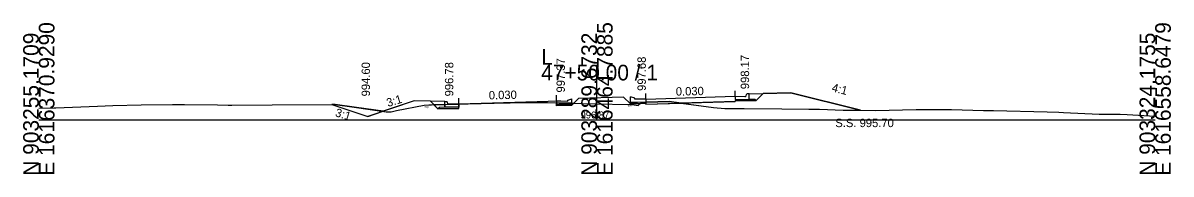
# Model space of a CAD drawing. Extents: x 1009 to 7438, y -1586 to 7964.
# Drawn here: x 4032.1 to 4237.7, y 5414 to 5441.1 of the extents above; entities that cross this region are included whole.
import ezdxf

# ---------------------------------------------------------------- set-up
doc = ezdxf.new("R2010")
doc.units = 0
for name, color, linetype in [('Exist Cross Section Cell', 7, 'Continuous'), ('Exist XS Center Line Elevation Label', 7, 'Continuous'), ('Exist XS Ground Line', 7, 'Continuous'), ('Prop XS Dump Level', 7, 'Continuous'), ('Prop XS Earthwork Shape', 7, 'Continuous'), ('Prop XS EOT Tick Mark', 7, 'Continuous'), ('Prop XS Finish Grade', 7, 'Continuous'), ('Prop XS Finish Grade CurbGutter', 7, 'Continuous'), ('Prop XS Finish Grade Earthwork', 7, 'Continuous'), ('Prop XS Finish Grade Pavement', 7, 'Continuous'), ('Prop XS Hydro Elevations', 7, 'Continuous'), ('Prop XS Pvmt Edge Slope', 7, 'Continuous'), ('Prop XS SE Text', 7, 'Continuous'), ('Prop XS Side Slope Text', 7, 'Continuous'), ('Prop XS SS Elevation Text', 7, 'Continuous'), ('Prop XS Subgrade CurbGutter', 7, 'Continuous'), ('Prop XS Subgrade Earthwork', 7, 'Continuous')]:
    doc.layers.add(name, color=color, linetype=linetype)

msp = doc.modelspace()

# ---------------------------------------------------------------- linework, layer by layer
at = {"layer": 'Exist Cross Section Cell'}
for p, q in [((4134.89, 5423.73), (4134.89, 5433.59)), ((4034.89, 5423.73), (4134.89, 5423.73)), ((4134.89, 5423.73), (4234.89, 5423.73))]:
    msp.add_line(p, q, dxfattribs=at)
at = {"layer": 'Exist XS Ground Line'}
for p, q in [((4034.89, 5425.84), (4037.63, 5425.88)), ((4037.63, 5425.88), (4037.93, 5425.89)), ((4037.93, 5425.89), (4045.42, 5426.17)), ((4045.42, 5426.17), (4048.18, 5426.29)), ((4048.18, 5426.29), (4053.22, 5426.44)), ((4053.22, 5426.44), (4058.83, 5426.5)), ((4058.83, 5426.5), (4061.01, 5426.5)), ((4061.01, 5426.5), (4066.92, 5426.39)), ((4066.92, 5426.39), (4068.8, 5426.37)), ((4068.8, 5426.37), (4069.49, 5426.35)), ((4069.49, 5426.35), (4076.69, 5426.41)), ((4076.69, 5426.41), (4087.97, 5426.48)), ((4087.97, 5426.48), (4091.38, 5426)), ((4091.38, 5426), (4097.14, 5425.19)), ((4098.98, 5425.41), (4103.95, 5426.38)), ((4103.95, 5426.38), (4104.79, 5426.42)), ((4104.79, 5426.42), (4105.26, 5426.44)), ((4105.26, 5426.44), (4109.47, 5426.53)), ((4109.47, 5426.53), (4116.44, 5426.72)), ((4116.44, 5426.72), (4119.33, 5426.8)), ((4119.33, 5426.8), (4121.16, 5426.86)), ((4121.16, 5426.86), (4122.89, 5426.83)), ((4122.89, 5426.83), (4126.02, 5426.81)), ((4126.02, 5426.81), (4132.29, 5426.66)), ((4132.29, 5426.66), (4134.89, 5426.6)), ((4134.89, 5426.6), (4140.42, 5426.47)), ((4140.42, 5426.47), (4141.21, 5426.46)), ((4141.21, 5426.46), (4142.26, 5426.32)), ((4142.26, 5426.32), (4142.9, 5426.87)), ((4142.9, 5426.87), (4145.78, 5426.95)), ((4145.78, 5426.95), (4147.82, 5427.02)), ((4147.82, 5427.02), (4155.74, 5425.97)), ((4155.74, 5425.97), (4157.77, 5425.76)), ((4097.14, 5425.19), (4098.03, 5425.19)), ((4098.03, 5425.19), (4098.98, 5425.41)), ((4157.77, 5425.76), (4161.28, 5425.75)), ((4161.28, 5425.75), (4168.01, 5425.7)), ((4168.01, 5425.7), (4172.85, 5425.64)), ((4172.85, 5425.64), (4174.74, 5425.62)), ((4174.74, 5425.62), (4178.97, 5425.45)), ((4178.97, 5425.45), (4184.76, 5425.43)), ((4184.76, 5425.43), (4192.07, 5425.58)), ((4192.07, 5425.58), (4194.71, 5425.58)), ((4194.71, 5425.58), (4198.38, 5425.56)), ((4198.38, 5425.56), (4204.11, 5425.39)), ((4204.11, 5425.39), (4205.91, 5425.38)), ((4205.91, 5425.38), (4215.55, 5425.16)), ((4215.55, 5425.16), (4217.64, 5425.09)), ((4217.64, 5425.09), (4218.45, 5425.06)), ((4218.45, 5425.06), (4224.86, 5424.76)), ((4224.86, 5424.76), (4228.62, 5424.72)), ((4228.62, 5424.72), (4229.89, 5424.71)), ((4229.89, 5424.71), (4234.89, 5424.4))]:
    msp.add_line(p, q, dxfattribs=at)
at = {"layer": 'Prop XS Dump Level'}
for p, q in [((4143.64, 5427.46), (4159.64, 5427.94)), ((4143.64, 5427.46), (4159.64, 5427.94)), ((4110.15, 5426.61), (4126.14, 5427.09)), ((4110.15, 5426.61), (4126.14, 5427.09)), ((4126.14, 5427.09), (4127.64, 5427.14)), ((4126.14, 5427.09), (4127.64, 5427.14))]:
    msp.add_line(p, q, dxfattribs=at)
at = {"layer": 'Prop XS Earthwork Shape'}
for points in [[(4172.85, 5425.64), (4174.74, 5425.62), (4178.97, 5425.45), (4182.1, 5425.44), (4169.64, 5428.55), (4164.66, 5428.45), (4163.39, 5427.18), (4159.64, 5427.11), (4159.64, 5427.02), (4149.99, 5426.73), (4155.74, 5425.97), (4157.77, 5425.76), (4161.28, 5425.75), (4168.01, 5425.7)], [(4087.36, 5426.48), (4093.82, 5424.33), (4096.61, 5425.26), (4091.38, 5426), (4087.97, 5426.48)], [(4102.15, 5427.11), (4096.61, 5425.26), (4097.14, 5425.19), (4098.03, 5425.19), (4098.98, 5425.41), (4103.95, 5426.38), (4104.79, 5426.42), (4105.26, 5426.44), (4105.65, 5426.45), (4105.06, 5427.05)], [(4106.65, 5425.96), (4106.4, 5425.71), (4105.65, 5426.45), (4107.65, 5426.49), (4107.65, 5425.98)], [(4106.65, 5425.96), (4106.4, 5425.71), (4110.15, 5425.78), (4110.15, 5426.03), (4107.65, 5425.98)], [(4107.65, 5426.49), (4108.4, 5426.51), (4109.47, 5426.53), (4110.15, 5426.55), (4110.15, 5426.03), (4107.65, 5425.98)], [(4130.39, 5426.61), (4130.39, 5426.71), (4127.64, 5426.77), (4127.64, 5426.56), (4129.14, 5426.59), (4130.14, 5426.61)], [(4127.64, 5426.56), (4129.14, 5426.59), (4130.14, 5426.61), (4130.38, 5426.36), (4127.64, 5426.31)], [(4130.39, 5426.61), (4130.39, 5426.71), (4130.72, 5426.7), (4130.38, 5426.36), (4130.14, 5426.61)], [(4142.26, 5426.32), (4142.59, 5426.6), (4140.89, 5426.57), (4139.66, 5427.8), (4131.57, 5427.55), (4130.72, 5426.7), (4132.29, 5426.66), (4134.89, 5426.6), (4140.42, 5426.47), (4141.21, 5426.46)], [(4142.59, 5426.6), (4142.89, 5426.86), (4143.64, 5426.88), (4143.64, 5426.63)], [(4142.89, 5426.86), (4142.9, 5426.87), (4143.64, 5426.89), (4143.64, 5426.88)], [(4143.64, 5426.54), (4149.99, 5426.73), (4147.82, 5427.02), (4145.78, 5426.95), (4143.64, 5426.89), (4143.64, 5426.88), (4143.64, 5426.63)]]:
    msp.add_lwpolyline(points, close=True, dxfattribs=at)
at = {"layer": 'Prop XS EOT Tick Mark'}
for p, q in [((4127.64, 5427.14), (4127.64, 5428.14)), ((4143.64, 5427.46), (4143.64, 5428.46)), ((4159.64, 5427.94), (4159.64, 5428.94)), ((4110.15, 5426.61), (4110.15, 5427.61))]:
    msp.add_line(p, q, dxfattribs=at)
at = {"layer": 'Prop XS Finish Grade'}
for p, q in [((4162.14, 5428.4), (4164.66, 5428.45)), ((4107.65, 5426.99), (4105.06, 5427.05))]:
    msp.add_line(p, q, dxfattribs=at)
at = {"layer": 'Prop XS Finish Grade CurbGutter'}
for p, q in [((4159.64, 5427.94), (4161.39, 5427.9)), ((4161.51, 5427.92), (4161.6, 5428.02)), ((4161.6, 5428.02), (4161.67, 5428.27)), ((4161.67, 5428.27), (4161.76, 5428.36)), ((4161.89, 5428.4), (4161.76, 5428.36)), ((4162.14, 5428.4), (4161.89, 5428.4)), ((4107.65, 5426.99), (4107.9, 5426.99)), ((4107.9, 5426.99), (4108.02, 5426.96)), ((4108.11, 5426.87), (4108.02, 5426.96)), ((4108.18, 5426.62), (4108.11, 5426.87)), ((4108.27, 5426.53), (4108.18, 5426.62)), ((4108.4, 5426.51), (4108.27, 5426.53)), ((4110.15, 5426.61), (4108.4, 5426.51)), ((4127.64, 5427.14), (4128.39, 5427.12)), ((4127.64, 5427.14), (4129.64, 5427.1)), ((4129.64, 5427.27), (4130.39, 5427.52)), ((4129.64, 5427.1), (4129.64, 5427.27)), ((4141.64, 5427.59), (4140.89, 5427.84)), ((4141.64, 5427.42), (4141.64, 5427.59)), ((4143.64, 5427.46), (4141.64, 5427.42)), ((4161.39, 5427.9), (4161.51, 5427.92))]:
    msp.add_line(p, q, dxfattribs=at)
at = {"layer": 'Prop XS Finish Grade Earthwork'}
for p, q in [((4164.66, 5428.45), (4169.64, 5428.55)), ((4169.64, 5428.55), (4182.1, 5425.44)), ((4087.36, 5426.48), (4093.82, 5424.33)), ((4102.15, 5427.11), (4093.82, 5424.33)), ((4105.06, 5427.05), (4102.15, 5427.11)), ((4139.66, 5427.8), (4131.57, 5427.55))]:
    msp.add_line(p, q, dxfattribs=at)
at = {"layer": 'Prop XS Finish Grade Pavement'}
for p, q in [((4143.64, 5427.46), (4159.64, 5427.94)), ((4110.15, 5426.61), (4126.14, 5427.09)), ((4126.14, 5427.09), (4127.64, 5427.14))]:
    msp.add_line(p, q, dxfattribs=at)
at = {"layer": 'Prop XS Pvmt Edge Slope'}
for p, q in [((4106.65, 5425.96), (4106.4, 5425.71)), ((4107.65, 5425.98), (4106.65, 5425.96)), ((4129.14, 5426.59), (4130.14, 5426.61)), ((4129.14, 5426.59), (4130.39, 5426.61)), ((4130.14, 5426.61), (4130.38, 5426.36)), ((4142.14, 5426.85), (4140.89, 5426.82)), ((4141.14, 5426.83), (4140.89, 5426.57)), ((4162.14, 5427.41), (4163.14, 5427.43)), ((4163.14, 5427.43), (4163.39, 5427.18))]:
    msp.add_line(p, q, dxfattribs=at)
at = {"layer": 'Prop XS Subgrade CurbGutter'}
for p, q in [((4159.64, 5427.94), (4159.64, 5427.36)), ((4162.14, 5427.41), (4162.14, 5428.4)), ((4107.65, 5425.98), (4107.65, 5426.99)), ((4110.15, 5426.03), (4107.65, 5425.98)), ((4110.15, 5426.61), (4110.15, 5426.03)), ((4127.64, 5427.14), (4127.64, 5426.56)), ((4127.64, 5426.56), (4129.14, 5426.59)), ((4130.39, 5426.61), (4130.39, 5427.52)), ((4140.89, 5426.82), (4140.89, 5427.84)), ((4143.64, 5426.88), (4142.14, 5426.85)), ((4143.64, 5427.46), (4143.64, 5426.88)), ((4159.64, 5427.36), (4162.14, 5427.41))]:
    msp.add_line(p, q, dxfattribs=at)
at = {"layer": 'Prop XS Subgrade Earthwork'}
for p, q in [((4163.39, 5427.18), (4164.66, 5428.45)), ((4106.4, 5425.71), (4105.06, 5427.05)), ((4110.15, 5425.78), (4110.15, 5426.55)), ((4127.64, 5426.22), (4127.64, 5426.77)), ((4127.64, 5426.31), (4130.38, 5426.36)), ((4127.64, 5426.22), (4127.64, 5426.31)), ((4130.38, 5426.36), (4131.57, 5427.55)), ((4140.89, 5426.57), (4139.66, 5427.8)), ((4143.64, 5426.63), (4140.89, 5426.57)), ((4143.64, 5426.54), (4159.64, 5427.02)), ((4143.64, 5426.54), (4143.64, 5426.89)), ((4143.64, 5426.54), (4143.64, 5426.89)), ((4143.64, 5426.54), (4143.64, 5426.63)), ((4159.64, 5427.11), (4163.39, 5427.18)), ((4159.64, 5427.02), (4159.64, 5427.11)), ((4110.15, 5425.78), (4106.4, 5425.71))]:
    msp.add_line(p, q, dxfattribs=at)

# ---------------------------------------------------------------- texts
at = {"layer": 'Exist Cross Section Cell'}
for s, p in [('E 1616370.9290', (4037.69, 5413.73)), ('E 1616464.7885', (4137.69, 5413.73)), ('E 1616558.6479', (4237.69, 5413.73)), ('N 903255.1709', (4034.89, 5413.73)), ('N 903289.6732', (4134.89, 5413.73)), ('N 903324.1755', (4234.89, 5413.73))]:
    msp.add_text(s, height=2.8, rotation=90, dxfattribs=at).set_placement(p)
for s, p in [('L', (4124.89, 5433.59)), ('47+50.00 / 1', (4124.89, 5430.79))]:
    msp.add_text(s, height=2.8, dxfattribs=at).set_placement(p)
at = {"layer": 'Exist XS Center Line Elevation Label'}
msp.add_text('996.87', height=1.25, dxfattribs=at).set_placement((4131.96, 5423.97))
at = {"layer": 'Prop XS Dump Level'}
for p in [(4103.96, 5425.91), (4140.42, 5426.17), (4140.42, 5426.17), (4140.42, 5426.17)]:
    msp.add_text('Eop', height=0.3, dxfattribs=at).set_placement(p)
at = {"layer": 'Prop XS Hydro Elevations'}
for s, p in [('997.37', (4129.14, 5428.62)), ('997.68', (4143.64, 5428.91)), ('998.17', (4162.14, 5429.22)), ('994.60', (4094.22, 5427.93)), ('996.78', (4109.15, 5427.93))]:
    msp.add_text(s, height=1.5, rotation=90, dxfattribs=at).set_placement(p)
at = {"layer": 'Prop XS SE Text'}
for p in [(4115.52, 5427.39), (4149.02, 5428.06)]:
    msp.add_text('0.030', height=1.5, rotation=1.1458, dxfattribs=at).set_placement(p)
at = {"layer": 'Prop XS Side Slope Text'}
for s, rotation, p in [('4:1', 345.9638, (4176.85, 5428.84)), ('3:1', 16.9342, (4097.44, 5426.02)), ('3:1', 343.0658, (4087.88, 5424.4))]:
    msp.add_text(s, height=1.5, rotation=rotation, dxfattribs=at).set_placement(p)
at = {"layer": 'Prop XS SS Elevation Text'}
msp.add_text('S.S. 995.70', height=1.5, dxfattribs=at).set_placement((4177.59, 5422.43))

doc.saveas('drawing.dxf')
